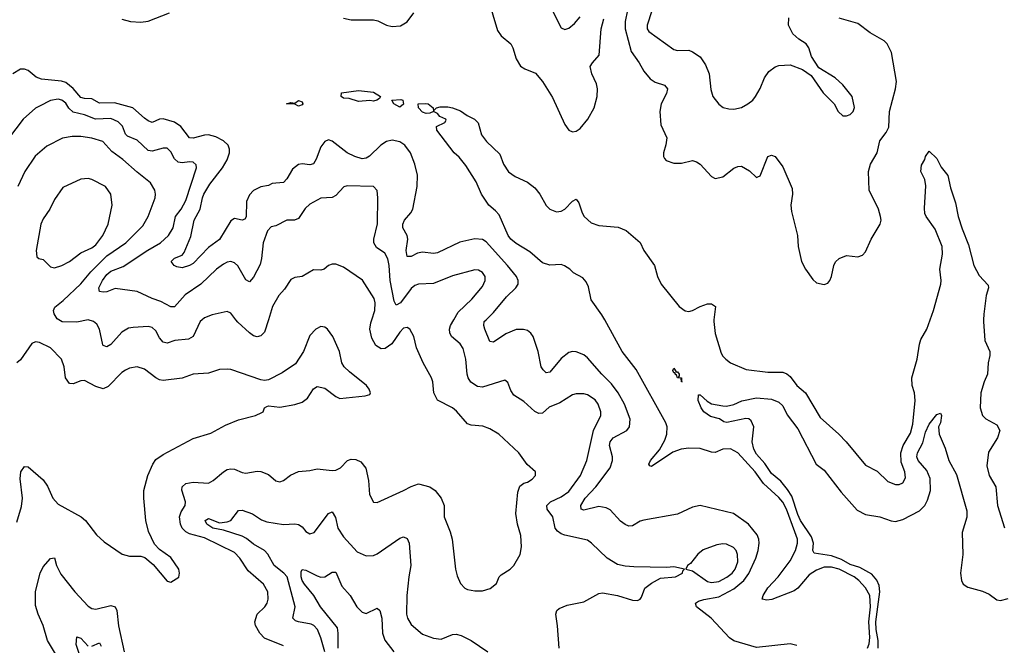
# Model space of a CAD drawing. Header units: inches. Extents: x 2001573 to 2220545, y 644482 to 846830.
# Tile 534 of 656: x 2093825 to 2099070, y 808265 to 811599. Entities that reach past the tile are written whole.
import ezdxf

# ---------------------------------------------------------------- set-up
doc = ezdxf.new("R2010")
doc.units = ezdxf.units.IN
doc.header["$MEASUREMENT"] = 0
doc.layers.add('C0890', color=7, linetype='Continuous')
doc.layers.add('C0891', color=7, linetype='Continuous')

msp = doc.modelspace()

# ---------------------------------------------------------------- linework, layer by layer
at = {"layer": 'C0890', "color": 5}
for points, elevation in [([(2093810, 808921), (2093835.5, 809004.4), (2093839.3, 809050), (2093827.9, 809152.1), (2093831.2, 809190), (2093850, 809218), (2093870, 809215.5), (2093950, 809146.7), (2093972.7, 809112.7), (2094002, 809050), (2094030, 809016.5), (2094152.7, 808950), (2094176.4, 808930), (2094233.7, 808853.7), (2094275.8, 808815.8), (2094371, 808750), (2094410, 808739.5), (2094470, 808739.3), (2094492.2, 808732.2), (2094535.8, 808695.8), (2094610, 808606), (2094630, 808602), (2094672.1, 808627.9), (2094677.2, 808650), (2094672.7, 808670), (2094630, 808732.7), (2094570, 808775.1), (2094543.3, 808803.3), (2094510.9, 808870.9), (2094497.6, 808930), (2094485.7, 809050), (2094486, 809090), (2094507.6, 809170), (2094534.2, 809230), (2094550, 809254.6), (2094590, 809282), (2094750, 809367), (2094844, 809396), (2094921.8, 809438.2), (2094990, 809466), (2095082, 809490), (2095114.5, 809505.5), (2095122, 809510), (2095128.7, 809530), (2095142, 809538), (2095150, 809540.7), (2095210, 809534.9), (2095291, 809549), (2095330, 809560.4), (2095357.7, 809582.3), (2095390, 809631), (2095410, 809644), (2095450, 809636.3), (2095510, 809590.4), (2095530, 809580.5), (2095665.6, 809594.4), (2095690, 809602), (2095694, 809610), (2095686.6, 809630), (2095671.8, 809650), (2095582.2, 809722.2), (2095554.3, 809750), (2095542, 809770), (2095528.4, 809830), (2095494, 809910), (2095464.7, 809950), (2095450, 809960.4), (2095430, 809963.5), (2095402, 809950), (2095370, 809916), (2095336.4, 809830), (2095294, 809766), (2095222.9, 809717.1), (2095150, 809680.5), (2095130, 809675.8), (2095110, 809679.1), (2094950, 809734.3), (2094930, 809737.4), (2094890, 809735.8), (2094830, 809714.7), (2094750, 809709.7), (2094690, 809688.4), (2094590, 809676.4), (2094570, 809679.7), (2094550, 809689.7), (2094490, 809737.4), (2094450, 809749.7), (2094410, 809742.6), (2094388.4, 809731.6), (2094370, 809718.9), (2094295.8, 809644.2), (2094270, 809632.4), (2094230, 809643.7), (2094170, 809675.6), (2094150, 809674), (2094110, 809658.3), (2094090, 809660.5), (2094068.4, 809690), (2094062, 809750), (2094048.4, 809790), (2093990, 809849.7), (2093930, 809878.7), (2093910, 809881.7), (2093890, 809873.3), (2093830, 809787.3), (2093810, 809769.6)], 380), ([(2094797.9, 810000), (2094786.9, 809990), (2094749.3, 809910.7), (2094723.8, 809896.2), (2094650.9, 809889.1), (2094610, 809874.5), (2094590, 809881), (2094570, 809904.4), (2094550, 809940.4), (2094530, 809959.3), (2094510, 809964.4), (2094430, 809959.4), (2094405.4, 809954.6), (2094370, 809934.4), (2094310, 809868.7), (2094290, 809855.4), (2094270, 809862), (2094267.2, 809867.2), (2094249.8, 809950), (2094235.9, 809975.9), (2094218.4, 809990), (2094190, 809998.8), (2094130, 809986.4), (2094051.5, 809988.5), (2094033.2, 810000)], 360), ([(2095230, 808262.6), (2095130, 808302.6), (2095104, 808330), (2095080.5, 808370), (2095077.7, 808390), (2095089.7, 808430), (2095131.3, 808470), (2095143.5, 808490), (2095148.4, 808510), (2095146.2, 808550), (2095124.4, 808590), (2095042, 808662), (2094997.2, 808730), (2094970, 808760.3), (2094810, 808837.7), (2094730, 808859), (2094709.9, 808869.9), (2094690.9, 808890), (2094681, 808910), (2094675.7, 808950), (2094684.5, 808975.5), (2094706, 809010), (2094709, 809030), (2094688.3, 809091.7), (2094689.9, 809110.1), (2094710, 809127.2), (2094750, 809134.3), (2094830, 809129.2), (2094856.4, 809143.6), (2094910, 809190.2), (2094930, 809201.3), (2094950, 809205.2), (2094970, 809204.2), (2095010, 809185.3), (2095030, 809181.7), (2095090, 809192.9), (2095110, 809191.6), (2095150, 809176.1), (2095190, 809142), (2095210, 809135.8), (2095230, 809143.1), (2095268, 809172), (2095310, 809191.6), (2095370, 809196.5), (2095410, 809205.2), (2095490, 809196), (2095510, 809198.3), (2095534.7, 809210), (2095570.8, 809249.2), (2095590, 809257.4), (2095615.9, 809255.9), (2095642.6, 809242.6), (2095669.2, 809209.2), (2095684.1, 809144.1), (2095689, 809069), (2095710, 809028), (2095730, 809026.4), (2095870, 809089.2), (2095910, 809112.2), (2095950, 809124.7), (2096010, 809110.3), (2096038.7, 809090), (2096070.3, 809050), (2096086, 809010), (2096086, 808950), (2096119, 808870), (2096129, 808830), (2096147.2, 808670), (2096155.6, 808635.6), (2096174.2, 808594.2), (2096196, 808570), (2096210, 808563), (2096250, 808555.5), (2096290, 808555.5), (2096331.9, 808568.1), (2096365.6, 808594.4), (2096379.3, 808630), (2096390, 808640.7), (2096437.2, 808670), (2096457, 808690), (2096491.2, 808748.8), (2096498.9, 808790), (2096495.1, 808850), (2096476.5, 808910), (2096468.3, 808968.3), (2096478.4, 809081.6), (2096490, 809112.7), (2096510, 809128.4), (2096530, 809134.4), (2096555.1, 809150), (2096572.3, 809170), (2096573.2, 809190), (2096528.1, 809228.1), (2096483.6, 809290), (2096377.6, 809390), (2096330, 809418), (2096292.4, 809432.4), (2096230, 809437.6), (2096210, 809445.7), (2096152.6, 809512.6), (2096131.3, 809530), (2096051.1, 809571.1), (2096031, 809611), (2096025.6, 809670), (2096019.2, 809690), (2095974.5, 809770), (2095939.7, 809850), (2095925.4, 809910), (2095903.7, 809950), (2095890, 809958), (2095870, 809955.4), (2095850, 809934), (2095808.2, 809871.8), (2095772.3, 809847.7), (2095750, 809845.8), (2095722.9, 809862.9), (2095701.7, 809901.7), (2095690.6, 809950), (2095696.3, 809983.7), (2095701.4, 810000)], 360), ([(2095150.2, 810000), (2095130, 809933.3), (2095110, 809914.5), (2095090, 809908.6), (2095070, 809914.8), (2095050, 809930.8), (2094987.3, 809987.3), (2094977.3, 810000)], 360), ([(2096699.1, 808250), (2096690.8, 808369.2), (2096680.4, 808430), (2096686.6, 808450), (2096699.1, 808460.9), (2096740.7, 808479.3), (2096830, 808496.9), (2096910, 808540.4), (2096930, 808545.3), (2097010.3, 808530.3), (2097090, 808504.9), (2097116, 808504), (2097130, 808511), (2097138, 808522), (2097155.1, 808570), (2097190, 808596.3), (2097238, 808622), (2097318, 808630), (2097355.3, 808650), (2097358, 808662), (2097366, 808670), (2097310, 808683.7), (2097270, 808679.3), (2097096.1, 808683.9), (2097050, 808686.6), (2097010, 808695.8), (2096954, 808730), (2096872, 808810), (2096850, 808826), (2096730, 808852.4), (2096710, 808859.2), (2096690, 808873.8), (2096678, 808890), (2096664.9, 808950), (2096635.4, 808990), (2096632.9, 809010), (2096652.8, 809030), (2096710, 809056.9), (2096750, 809084.1), (2096812.6, 809170), (2096846.9, 809250), (2096881.7, 809410), (2096920.8, 809490), (2096920.3, 809510), (2096906.6, 809550), (2096890, 809573.3), (2096850, 809599.3), (2096830, 809605.3), (2096790, 809604.5), (2096770, 809599.3), (2096702.3, 809557.7), (2096646.4, 809533.6), (2096610, 809503), (2096590, 809500.4), (2096570, 809511.8), (2096510, 809564.1), (2096458.2, 809598.2), (2096442.2, 809622.2), (2096425.4, 809665.4), (2096410, 809677.6), (2096290, 809640.7), (2096263.5, 809643.5), (2096228.2, 809668.2), (2096214.4, 809690), (2096209.2, 809709.2), (2096202, 809790), (2096187.4, 809847.4), (2096172, 809872), (2096126.2, 809910), (2096116.1, 809930), (2096114.8, 809950), (2096120.3, 809970), (2096137.3, 810000)], 340), ([(2097964.7, 808264.7), (2097930, 808272.1), (2097750, 808252.4), (2097630, 808289), (2097605.6, 808305.6), (2097508.2, 808410), (2097430.9, 808470), (2097424.7, 808490), (2097440.3, 808499.7), (2097470.3, 808509.7), (2097550, 808522.9), (2097630, 808565.5), (2097682.2, 808610), (2097710, 808648.1), (2097746.7, 808730), (2097759, 808770), (2097764.3, 808810), (2097762.6, 808830), (2097753.7, 808853.7), (2097707.4, 808910), (2097627.6, 808967.6), (2097450, 809009.8), (2097410, 809001.7), (2097330, 808963.1), (2097150, 808931.7), (2097130, 808925.8), (2097090, 808902), (2097070, 808899.5), (2097050, 808907.9), (2097025.8, 808925.8), (2096970, 808987), (2096950, 808998.5), (2096910, 809005.5), (2096830, 808985.5), (2096816.9, 808990), (2096814.9, 809010), (2096837.4, 809050), (2096893.8, 809110), (2096971.2, 809210), (2096983, 809250), (2096982.6, 809270), (2096967.9, 809330), (2096970, 809350.2), (2096986.3, 809370), (2097058.8, 809410), (2097073.2, 809430), (2097077.7, 809470), (2097046.7, 809550), (2097012.6, 809610), (2096977.9, 809657.9), (2096925.4, 809710), (2096850, 809797.8), (2096830, 809812.7), (2096790, 809828.7), (2096770, 809830.8), (2096750, 809826.2), (2096710, 809792.8), (2096650, 809721.5), (2096630, 809718), (2096612.9, 809732.9), (2096602.5, 809750), (2096586.9, 809830), (2096559.9, 809910), (2096548.7, 809928.7), (2096530, 809942), (2096508.6, 809948.6), (2096470, 809947.4), (2096415.1, 809924.9), (2096350, 809879.8), (2096330, 809883.6), (2096303.4, 809950), (2096297.8, 809970), (2096299.8, 809990), (2096310, 810000)], 320), ([(2098340.9, 808250), (2098350, 808273.4), (2098354, 808306), (2098349.3, 808390), (2098357.6, 808470), (2098353.5, 808530), (2098330, 808571.9), (2098295.2, 808610), (2098269.9, 808630), (2098190, 808671.4), (2098150, 808681), (2098110, 808680.6), (2098070, 808666.1), (2098030, 808639.9), (2097970.8, 808569.2), (2097950, 808555.8), (2097831.3, 808508.7), (2097805.2, 808505.2), (2097780.4, 808510), (2097784.8, 808530), (2097810, 808572), (2097864.9, 808630), (2097930, 808715.9), (2097957.7, 808770), (2097968.7, 808808.7), (2097967.9, 808830), (2097954.9, 808870), (2097910, 808989.9), (2097890, 809027.2), (2097870, 809052.8), (2097787.4, 809127.4), (2097743.8, 809190), (2097650, 809290.5), (2097611.3, 809311.3), (2097570, 809311), (2097530, 809293.2), (2097510, 809294.4), (2097450, 809313.1), (2097390, 809315.3), (2097349.1, 809310.9), (2097305, 809295), (2097190, 809217.3), (2097181.7, 809221.7), (2097176.4, 809230), (2097184.8, 809250), (2097232.6, 809307.4), (2097261.5, 809358.5), (2097273.3, 809390), (2097275, 809430), (2097268, 809450), (2097110, 809735.7), (2097035.2, 809830), (2096942, 810000)], 280), ([(2097523.3, 810000), (2097522.2, 809990), (2097530, 809926), (2097561.8, 809821.8), (2097570, 809806), (2097586, 809790), (2097611.3, 809771.3), (2097695.6, 809735.6), (2097810, 809721.4), (2097890, 809720.8), (2097912.2, 809712.2), (2097930, 809697.7), (2097965.5, 809650), (2098011.3, 809611.3), (2098090, 809478.9), (2098189.6, 809389.5), (2098227.1, 809350), (2098330, 809224.9), (2098392.6, 809192.6), (2098450, 809137.1), (2098490, 809121.3), (2098510, 809122.4), (2098529.6, 809130.4), (2098543.3, 809156.7), (2098540.3, 809190), (2098521.5, 809241.5), (2098518.3, 809290), (2098532, 809330), (2098570, 809395), (2098583.8, 809443.8), (2098595.8, 809570), (2098591.1, 809610), (2098579.2, 809650), (2098577.4, 809690), (2098606.8, 809790), (2098617.7, 809870), (2098626, 809894), (2098656.8, 809950), (2098675.2, 810000)], 280), ([(2098960, 810000), (2098959.8, 809990), (2098966.5, 809890), (2098992.4, 809830), (2098992.3, 809810), (2098984.1, 809770), (2098980.7, 809710), (2098963.2, 809670), (2098945.2, 809610), (2098941.8, 809530), (2098953.4, 809490), (2098972, 809472), (2099030, 809439.5), (2099046, 809410), (2099033.8, 809370), (2098986.4, 809293.6), (2098978, 809222), (2098990.2, 809170), (2099024.7, 809110), (2099034.2, 809010), (2099071.6, 808891.6)], 280), ([(2098397.6, 808250), (2098397.9, 808290), (2098387.8, 808350), (2098386.5, 808390), (2098407.3, 808550), (2098403.6, 808583.6), (2098391.5, 808611.5), (2098364.4, 808644.4), (2098300.4, 808680.4), (2098250, 808696.4), (2098202.1, 808722), (2098150, 808742.5), (2098056.6, 808756.6), (2098049.8, 808769.8), (2098054.3, 808810), (2098043.9, 808843.9), (2097984.8, 808930), (2097970, 808961.8), (2097939, 809059), (2097915.8, 809095.8), (2097879.5, 809139.5), (2097830, 809179.8), (2097794.2, 809234.2), (2097750, 809284.2), (2097735.3, 809310), (2097727.1, 809350), (2097736, 809430), (2097722, 809462), (2097710, 809472.3), (2097693.3, 809473.3), (2097593, 809453), (2097576.2, 809456.2), (2097552.3, 809472.3), (2097504.7, 809484.7), (2097469.8, 809509.8), (2097454.7, 809530), (2097438.7, 809570), (2097440.9, 809599.1), (2097450, 809600.7), (2097486.6, 809566.6), (2097510, 809551.7), (2097570, 809541.5), (2097590, 809540.3), (2097630, 809547.6), (2097672.4, 809567.6), (2097750, 809583.7), (2097830, 809576.5), (2097870, 809560.3), (2097890, 809540.4), (2097913.9, 809493.9), (2097970, 809418), (2098068.5, 809230), (2098110, 809198), (2098201, 809081), (2098285.9, 808985.9), (2098330, 808962.4), (2098406.8, 808950), (2098468.2, 808928.2), (2098490, 808924.9), (2098530, 808935.1), (2098618.5, 808981.5), (2098646.6, 809010), (2098661.5, 809038.5), (2098676.7, 809090), (2098674.8, 809154.8), (2098657.3, 809197.3), (2098611.1, 809250), (2098605.1, 809270), (2098608.7, 809290), (2098636, 809344), (2098650, 809400.5), (2098670, 809443.8), (2098710, 809494.8), (2098730, 809502), (2098736, 809490), (2098730.4, 809450), (2098720.5, 809430), (2098722.4, 809390), (2098755.1, 809315.1), (2098774.9, 809250), (2098815, 809175), (2098870, 808982), (2098870, 808948.7), (2098846.3, 808866.3), (2098848.7, 808748.7), (2098837.4, 808650), (2098842, 808610), (2098850.3, 808590.3), (2098875.1, 808575.1), (2098953.6, 808553.6), (2098990, 808537), (2099030, 808507.2), (2099050, 808503.1), (2099090, 808514)], 260), ([(2095450.3, 808230.3), (2095430, 808305.6), (2095411.3, 808350), (2095391.7, 808370), (2095377.1, 808377.1), (2095309.5, 808390), (2095295.2, 808395.2), (2095279.3, 808410), (2095292, 808470), (2095249.9, 808630), (2095231.7, 808650), (2095179.9, 808690), (2095147.7, 808750), (2095130, 808770.3), (2095070, 808804.8), (2095034, 808834), (2095010, 808847.2), (2094910, 808878.2), (2094854.7, 808890), (2094821.8, 808910), (2094813.7, 808930), (2094830, 808940.2), (2094890, 808917.5), (2094930, 808922.8), (2094950, 808930.2), (2094990, 808982.7), (2095010, 808985.9), (2095065.1, 808965.1), (2095113.4, 808933.4), (2095142.4, 808922.4), (2095230, 808909.4), (2095290, 808912.4), (2095310, 808909.2), (2095330, 808896.5), (2095350, 808871.8), (2095370, 808858.3), (2095394.6, 808865.5), (2095470, 808968.2), (2095490, 808976.3), (2095506.6, 808946.6), (2095520.5, 808890), (2095550, 808843.5), (2095623.1, 808763.1), (2095670, 808741.1), (2095710, 808743.1), (2095730, 808752.6), (2095850, 808835.2), (2095870, 808842.6), (2095890, 808834.9), (2095899.2, 808810), (2095909.3, 808690), (2095897.7, 808630), (2095887.8, 808530), (2095885.6, 808430), (2095890.2, 808410), (2095910, 808375.3), (2095970, 808323.6), (2096030, 808302.4), (2096070, 808298.5), (2096130, 808322.6), (2096150, 808323.5), (2096177.6, 808317.6), (2096230.9, 808290.9), (2096319.3, 808230)], 340), ([(2094021.4, 808210), (2093973.6, 808290), (2093950.7, 808370), (2093923.2, 808430), (2093910, 808477.2), (2093908.4, 808551.6), (2093934, 808650), (2093950, 808683.1), (2093990, 808727.7), (2094010, 808730.8), (2094021.3, 808690), (2094043.7, 808643.7), (2094118, 808550), (2094190, 808474.3), (2094210, 808461.3), (2094230, 808457.6), (2094310, 808476.5), (2094333.7, 808470), (2094343.2, 808450), (2094351.1, 808368.9), (2094382.2, 808230)], 360), ([(2095520.8, 808250), (2095522.1, 808330), (2095517.2, 808357.2), (2095427.9, 808470), (2095391.2, 808530), (2095341.6, 808590), (2095329.9, 808610), (2095324.8, 808630), (2095324.3, 808655.7), (2095330, 808668.5), (2095350, 808666.2), (2095410, 808634.6), (2095430, 808628.9), (2095450.4, 808629.6), (2095490, 808654.6), (2095510, 808654.4), (2095540.3, 808580.3), (2095586, 808530), (2095620.2, 808470), (2095650, 808440.8), (2095670, 808435.2), (2095730, 808462), (2095744.4, 808450), (2095753.7, 808410), (2095757.2, 808330), (2095770, 808293.1), (2095817.8, 808230)], 320), ([(2094145.3, 808210), (2094125.8, 808270), (2094129.1, 808310), (2094150, 808302.9), (2094190, 808260.4)], 340), ([(2094210, 808259.6), (2094250, 808278.6), (2094259.7, 808259.7)], 340)]:
    msp.add_lwpolyline(points, dxfattribs=dict(at, elevation=elevation))
for points, elevation in [([(2097322, 809722), (2097330, 809722), (2097337.6, 809710), (2097338.8, 809701.2), (2097332.7, 809692.7), (2097350.4, 809690), (2097350.7, 809670.7), (2097354, 809670), (2097350, 809669.6), (2097349.3, 809689.3), (2097330, 809689.7), (2097324, 809704), (2097316, 809710), (2097317.2, 809717.2), (2097310, 809717.2), (2097304.7, 809730), (2097310, 809742.8)], 260), ([(2097570, 808805.5), (2097539.1, 808800.9), (2097466.3, 808773.7), (2097438, 808750), (2097398.5, 808701.5), (2097382, 808690), (2097374, 808670), (2097410, 808662), (2097490, 808605.3), (2097510, 808599.8), (2097550, 808605.7), (2097592.3, 808627.7), (2097620.4, 808650), (2097635.7, 808670), (2097650.3, 808710), (2097649.5, 808749.5), (2097641.2, 808770), (2097626.9, 808786.9), (2097590, 808803.4)], 340)]:
    msp.add_lwpolyline(points, close=True, dxfattribs=dict(at, elevation=elevation))
at = {"layer": 'C0891', "color": 5}
for points, elevation in [([(2096321.3, 811710), (2096370, 811542), (2096390, 811514), (2096441.3, 811470), (2096451.7, 811450), (2096470.2, 811390), (2096492.4, 811352.4), (2096516.9, 811336.9), (2096573.7, 811313.7), (2096610.2, 811270), (2096664.2, 811184.2), (2096730, 811041.6), (2096750, 811010.3), (2096770, 811000.8), (2096790, 811005.5), (2096810, 811019), (2096852.4, 811070), (2096885.4, 811130), (2096902.1, 811190), (2096902.8, 811230), (2096897.1, 811257.1), (2096872.4, 811310), (2096864.7, 811350), (2096876, 811370), (2096912.8, 811410), (2096922.7, 811550), (2096936.8, 811603.2)], 320), ([(2096651.2, 811671.2), (2096710, 811556), (2096730, 811546.8), (2096750, 811553.4), (2096781.3, 811578.7), (2096810, 811615.3)], 340), ([(2097062.5, 811650), (2097050.6, 811590), (2097050.1, 811550.1), (2097082.2, 811430), (2097125.4, 811370), (2097150, 811325.7), (2097184.1, 811284.1), (2097210, 811266), (2097260.5, 811250), (2097275.5, 811230), (2097270, 811205.1), (2097242.2, 811150), (2097235.9, 811110), (2097239.7, 811039.7), (2097271.7, 810970), (2097267.9, 810932.1), (2097254.4, 810890), (2097254.9, 810870), (2097260.3, 810860.3), (2097269, 810849), (2097310, 810834), (2097350, 810834), (2097410, 810848.5), (2097430, 810842), (2097450.4, 810830), (2097510, 810763), (2097530, 810753), (2097570, 810762), (2097630, 810808.5), (2097650, 810817), (2097670, 810818.7), (2097713.4, 810793.4), (2097750, 810759.1), (2097758, 810762), (2097770, 810767.3), (2097809.8, 810870.2), (2097830, 810877.6), (2097850, 810870.4), (2097890, 810815.5), (2097939.3, 810699.3), (2097941.5, 810670), (2097933.2, 810610), (2097936.9, 810576.9), (2097968.5, 810450), (2097972, 810390), (2097990.4, 810310), (2098010.3, 810270.3), (2098050, 810214), (2098070, 810196.3), (2098110, 810188), (2098130, 810194.8), (2098140.9, 810210), (2098149.6, 810230), (2098162, 810290), (2098171.5, 810308.5), (2098190, 810327.3), (2098230, 810342), (2098290, 810334.8), (2098315.1, 810344.9), (2098330, 810362.8), (2098360.5, 810430), (2098409.6, 810510), (2098413.6, 810530), (2098411.6, 810550), (2098399.7, 810590), (2098349.9, 810689.9), (2098347.3, 810790), (2098357, 810830), (2098393.3, 810890), (2098406.5, 810953.5), (2098441.3, 810998.7), (2098454.3, 811025.7), (2098459.4, 811110), (2098491.1, 811230), (2098495.7, 811270), (2098470, 811424.7), (2098446.3, 811470), (2098430, 811486.3), (2098356.3, 811530), (2098290, 811579.8), (2098190, 811607.4)], 320), ([(2097192.8, 811647.2), (2097167.9, 811570), (2097167.4, 811550), (2097175.8, 811535.8), (2097310, 811440.3), (2097330, 811434.6), (2097390, 811436.9), (2097410, 811428.8), (2097450, 811400.9), (2097478.1, 811358.1), (2097497.3, 811310), (2097507.3, 811227.3), (2097518, 811190), (2097548.8, 811148.8), (2097572.1, 811132.1), (2097603.4, 811123.4), (2097630, 811122), (2097670, 811132.2), (2097703.7, 811150), (2097729.8, 811170.2), (2097744.7, 811190), (2097770, 811233.4), (2097792.6, 811290), (2097815.9, 811324.1), (2097850, 811348.5), (2097870, 811355.8), (2097930, 811358.4), (2097994.6, 811334.6), (2098042, 811302), (2098104.7, 811210), (2098164.7, 811150), (2098186, 811110), (2098210, 811087.3), (2098230, 811087.7), (2098250, 811094.8), (2098265.2, 811110), (2098271.4, 811131.4), (2098259.3, 811190), (2098210, 811252.7), (2098170, 811288.7), (2098082, 811342), (2098043.6, 811403.6), (2098029.4, 811450), (2098015.1, 811470), (2097974.9, 811494.9), (2097943.5, 811523.5), (2097920.4, 811570), (2097921.6, 811610)], 340), ([(2094370, 811602.6), (2094416, 811590), (2094470, 811586.4), (2094510, 811592), (2094623.7, 811636.3)], 320), ([(2095550, 811607.4), (2095590, 811598.9), (2095710, 811598.6), (2095732.9, 811592.9), (2095778.8, 811570), (2095810, 811563.6), (2095853, 811567), (2095890, 811588.4), (2095924.1, 811635.9)], 320), ([(2096310, 810000), (2096350, 810039.1), (2096418.3, 810121.7), (2096467.8, 810170), (2096480.3, 810190), (2096479.8, 810210), (2096470.8, 810230), (2096423.6, 810290), (2096310, 810415.9), (2096290, 810427.7), (2096250, 810432.1), (2096170, 810412.8), (2096050, 810356.5), (2096030, 810352.9), (2095970, 810360.5), (2095945.1, 810354.9), (2095910, 810336.8), (2095890, 810337.6), (2095884.4, 810370), (2095892.1, 810430), (2095889.9, 810449.9), (2095867, 810490), (2095865.5, 810510), (2095874.8, 810530), (2095908.8, 810570), (2095918.9, 810590), (2095942, 810710), (2095944.5, 810770), (2095929.3, 810830), (2095907.3, 810890), (2095876.3, 810930), (2095850, 810948.1), (2095810, 810957.3), (2095778.9, 810950), (2095748.5, 810930), (2095688.3, 810871.7), (2095670, 810861.2), (2095650, 810858.6), (2095610, 810869.3), (2095570, 810889.9), (2095490, 810952.7), (2095470, 810959.1), (2095450.2, 810949.8), (2095430, 810922.4), (2095404.7, 810855.3), (2095390, 810831.1), (2095370, 810825.8), (2095330, 810830.7), (2095310, 810826.8), (2095278, 810802), (2095249, 810751), (2095230, 810731.6), (2095170, 810726.8), (2095150, 810716.4), (2095110, 810709), (2095070, 810688.2), (2095050, 810666.4), (2095033.4, 810630), (2095030.7, 810549.3), (2095023.8, 810536.2), (2095010, 810530.9), (2094970, 810539.5), (2094950, 810528.1), (2094890, 810427.8), (2094830, 810385.4), (2094750, 810300.7), (2094730, 810289.4), (2094690, 810277), (2094662, 810282), (2094648.4, 810290), (2094631.5, 810310), (2094650, 810328.5), (2094690, 810344), (2094701.4, 810358.6), (2094736.3, 810443.7), (2094754.7, 810530), (2094787, 810590), (2094798.1, 810650), (2094806.7, 810670), (2094837.6, 810722.4), (2094906.2, 810810), (2094930, 810853), (2094943.1, 810890), (2094943.2, 810910), (2094934.8, 810930), (2094910, 810953.8), (2094870, 810975.4), (2094830, 810985.1), (2094810, 810983.9), (2094750, 810968), (2094730, 810970.5), (2094683.1, 811030), (2094650, 811053.7), (2094589.7, 811070.3), (2094570, 811068.6), (2094530, 811051.5), (2094510, 811059.4), (2094490, 811074.6), (2094428.5, 811130), (2094330, 811156.5), (2094250, 811154), (2094210, 811176.7), (2094170, 811179.5), (2094150, 811185.5), (2094110, 811233), (2094070, 811263.8), (2094047.9, 811272.1), (2093941.8, 811281.8), (2093912.7, 811292.7), (2093870, 811328.7), (2093850, 811336.4), (2093830, 811335.1), (2093789.1, 811310)], 320), ([(2096137.3, 810000), (2096160, 810040), (2096233.7, 810110), (2096290, 810177.6), (2096304.7, 810210), (2096304, 810230), (2096290, 810252.8), (2096270, 810265.1), (2096250, 810265.4), (2096130, 810234), (2096030, 810193.8), (2095950, 810189.8), (2095930, 810182.3), (2095910, 810167.2), (2095853.7, 810090), (2095830, 810078), (2095819.4, 810099.4), (2095798.2, 810210), (2095794, 810290), (2095785.6, 810325.6), (2095770, 810354.2), (2095725.6, 810385.6), (2095712.2, 810410), (2095711.9, 810430), (2095731.6, 810511.6), (2095733.7, 810650), (2095729.6, 810689.7), (2095710, 810709.5), (2095570, 810713.7), (2095551.4, 810708.6), (2095510, 810663), (2095490, 810651.1), (2095430, 810648.4), (2095370, 810616.5), (2095346.5, 810593.5), (2095310, 810540.5), (2095289, 810531), (2095248.4, 810531.6), (2095190, 810500.4), (2095165.3, 810494.7), (2095146, 810474), (2095121.7, 810410), (2095113.3, 810326.8), (2095105.5, 810294.5), (2095070, 810226.3), (2095050, 810201.3), (2095030, 810213.6), (2094987.3, 810287.3), (2094970, 810304.1), (2094950, 810309.8), (2094930, 810306.3), (2094910, 810296.5), (2094872.8, 810270), (2094790.2, 810190), (2094707.3, 810132.7), (2094650, 810069.7), (2094630, 810068.7), (2094576.9, 810096.9), (2094530, 810113.3), (2094450.5, 810150.5), (2094334.1, 810165.9), (2094290, 810149.1), (2094270, 810146.4), (2094250, 810149.8), (2094246.2, 810170), (2094266.9, 810210), (2094290, 810241.8), (2094310, 810259.9), (2094376.2, 810283.8), (2094508.4, 810371.6), (2094575.7, 810410), (2094618, 810450), (2094642.4, 810490), (2094655.7, 810550), (2094685.7, 810590), (2094710, 810636), (2094766.6, 810810), (2094765.8, 810825.8), (2094750, 810840.5), (2094730, 810842.3), (2094690, 810836.5), (2094670, 810839.8), (2094650, 810858), (2094630, 810894.3), (2094610, 810914.8), (2094590, 810915), (2094530, 810898.4), (2094510, 810901.6), (2094450, 810956.8), (2094398.9, 810978.9), (2094389.6, 810989.6), (2094372.7, 811032.7), (2094350, 811055.2), (2094310, 811072.8), (2094229.6, 811069.6), (2094170, 811092.9), (2094110, 811106.4), (2094087.1, 811127.1), (2094070, 811154.6), (2094050, 811169.8), (2094030, 811175.4), (2093990, 811168.8), (2093930, 811139.3), (2093910, 811127.3), (2093843.2, 811070), (2093690, 810869.6)], 340), ([(2096942, 810000), (2096927.1, 810027.1), (2096870, 810107.1), (2096854.8, 810174.8), (2096842.4, 810202.4), (2096824.2, 810224.2), (2096774.5, 810250), (2096755.6, 810270), (2096728, 810288), (2096710, 810293.7), (2096650, 810290.7), (2096610, 810302.7), (2096542.3, 810362.3), (2096470, 810406.4), (2096441.8, 810430), (2096426.9, 810450), (2096378.8, 810558.8), (2096360.4, 810580.5), (2096324.4, 810610), (2096284.7, 810670), (2096255.9, 810735.9), (2096201.4, 810821.4), (2096166.4, 810866.4), (2096139.5, 810890), (2096048, 811010), (2096046, 811030), (2096090, 811051.3), (2096097, 811063), (2096095.6, 811070), (2096062.8, 811082.8), (2096050, 811099), (2096030, 811109.3), (2096010, 811100.5), (2095990, 811099.8), (2095970, 811106.9), (2095949.6, 811130), (2095947, 811150), (2095986.5, 811153.5), (2096000.5, 811150), (2096027.7, 811130), (2096030, 811114), (2096046, 811130), (2096065.2, 811134.8), (2096105.3, 811134.7), (2096130.7, 811129.3), (2096173.1, 811113.1), (2096208.5, 811088.5), (2096247.3, 811070), (2096266.7, 811050), (2096285.1, 810985.1), (2096312.2, 810950), (2096382, 810882), (2096403.1, 810830), (2096429.3, 810789.3), (2096464.1, 810764.1), (2096530, 810734), (2096570, 810703.2), (2096596.3, 810670), (2096629.4, 810609.4), (2096650, 810588.9), (2096684.4, 810575.6), (2096710, 810578), (2096730, 810590.3), (2096770, 810632.2), (2096790, 810642), (2096803.4, 810623.4), (2096821.2, 810570), (2096832.7, 810550), (2096870, 810516), (2096910, 810502.9), (2097012.9, 810492.9), (2097055.7, 810475.7), (2097131, 810411), (2097150.6, 810370), (2097206.7, 810290), (2097222.8, 810230), (2097242.5, 810190), (2097337.5, 810070), (2097370, 810048.1), (2097390, 810044.8), (2097410, 810049.4), (2097450, 810070.9), (2097490, 810084.9), (2097510, 810084.6), (2097531.2, 810071.2), (2097523.3, 810000)], 280), ([(2094033.2, 810000), (2094025.1, 810005.1), (2094009, 810031), (2094005.4, 810050), (2094012.6, 810067.4), (2094057.4, 810102.6), (2094150, 810191.4), (2094203.8, 810256.2), (2094290, 810341), (2094390.6, 810409.4), (2094480.2, 810499.8), (2094509.1, 810550.9), (2094546.8, 810650), (2094548.7, 810670), (2094544.2, 810690), (2094521.7, 810730), (2094450, 810787), (2094375, 810855), (2094316.2, 810896.2), (2094267.8, 810950), (2094208.6, 810968.6), (2094150, 810977.4), (2094104.1, 810975.9), (2094052.5, 810967.5), (2093970, 810925.1), (2093908, 810872), (2093853.2, 810790), (2093816, 810710)], 360), ([(2098675.2, 810000), (2098693.6, 810050), (2098732.4, 810190), (2098734.2, 810210), (2098726.8, 810270), (2098740.7, 810350), (2098739.9, 810390), (2098702.3, 810482.3), (2098653.7, 810550), (2098647.1, 810567.1), (2098644.5, 810595.5), (2098653.1, 810713.1), (2098647.4, 810747.4), (2098626.2, 810790), (2098630, 810824), (2098646.1, 810853.9), (2098650, 810870.7), (2098670, 810898), (2098710, 810858.8), (2098734, 810814), (2098768.7, 810768.7), (2098783.9, 810703.9), (2098810, 810624), (2098825.1, 810550), (2098845.3, 810485.3), (2098879.7, 810399.7), (2098908.7, 810288.7), (2098936.8, 810236.8), (2098983.8, 810183.8), (2098986.3, 810170), (2098974.5, 810130), (2098960.9, 810030), (2098960, 810000)], 280), ([(2095701.4, 810000), (2095717.1, 810050), (2095718.4, 810090), (2095712.6, 810112.6), (2095650.6, 810210.6), (2095550, 810281.1), (2095510, 810295.8), (2095490, 810296.9), (2095470.3, 810289.7), (2095446.8, 810270), (2095430, 810264.8), (2095390, 810265.7), (2095330, 810231.2), (2095290, 810225.1), (2095270, 810215.1), (2095236.4, 810163.6), (2095204.9, 810130), (2095171.3, 810070), (2095150.2, 810000)], 360), ([(2094977.3, 810000), (2094950, 810034.7), (2094930, 810043.5), (2094850, 810027.1), (2094810, 810011.1), (2094797.9, 810000)], 360)]:
    msp.add_lwpolyline(points, dxfattribs=dict(at, elevation=elevation))
for points, elevation in [([(2095710, 811165.9), (2095690, 811169.3), (2095630, 811163), (2095580, 811180), (2095550, 811180.8), (2095536.9, 811190), (2095538.5, 811210), (2095630, 811221.7), (2095710, 811213.2), (2095747.7, 811190), (2095741.4, 811178.6), (2095728, 811170)], 280), ([(2095850, 811133.3), (2095818, 811150), (2095808, 811170), (2095854.7, 811174.7), (2095865.3, 811170), (2095870, 811149.3)], 280), ([(2095310, 811138), (2095290, 811148.7), (2095247, 811150), (2095270, 811158), (2095290, 811154.8), (2095310, 811168.5), (2095330, 811162), (2095334.2, 811150), (2095330, 811146.2)], 280), ([(2094190, 810752.8), (2094150, 810749.6), (2094054.7, 810705.3), (2094010, 810640.9), (2093985.7, 810590), (2093950, 810537.6), (2093937.6, 810510), (2093913.4, 810370), (2093915.9, 810335.9), (2093926.6, 810326.6), (2093950, 810320.5), (2093990, 810282.4), (2094010, 810277.4), (2094050, 810289.1), (2094090, 810311.4), (2094150, 810357.2), (2094210, 810383.5), (2094230, 810399.2), (2094268.1, 810450), (2094296.1, 810510), (2094318.3, 810610), (2094311.3, 810670), (2094282.7, 810710), (2094210, 810748.2)], 380)]:
    msp.add_lwpolyline(points, close=True, dxfattribs=dict(at, elevation=elevation))

doc.saveas('drawing.dxf')
